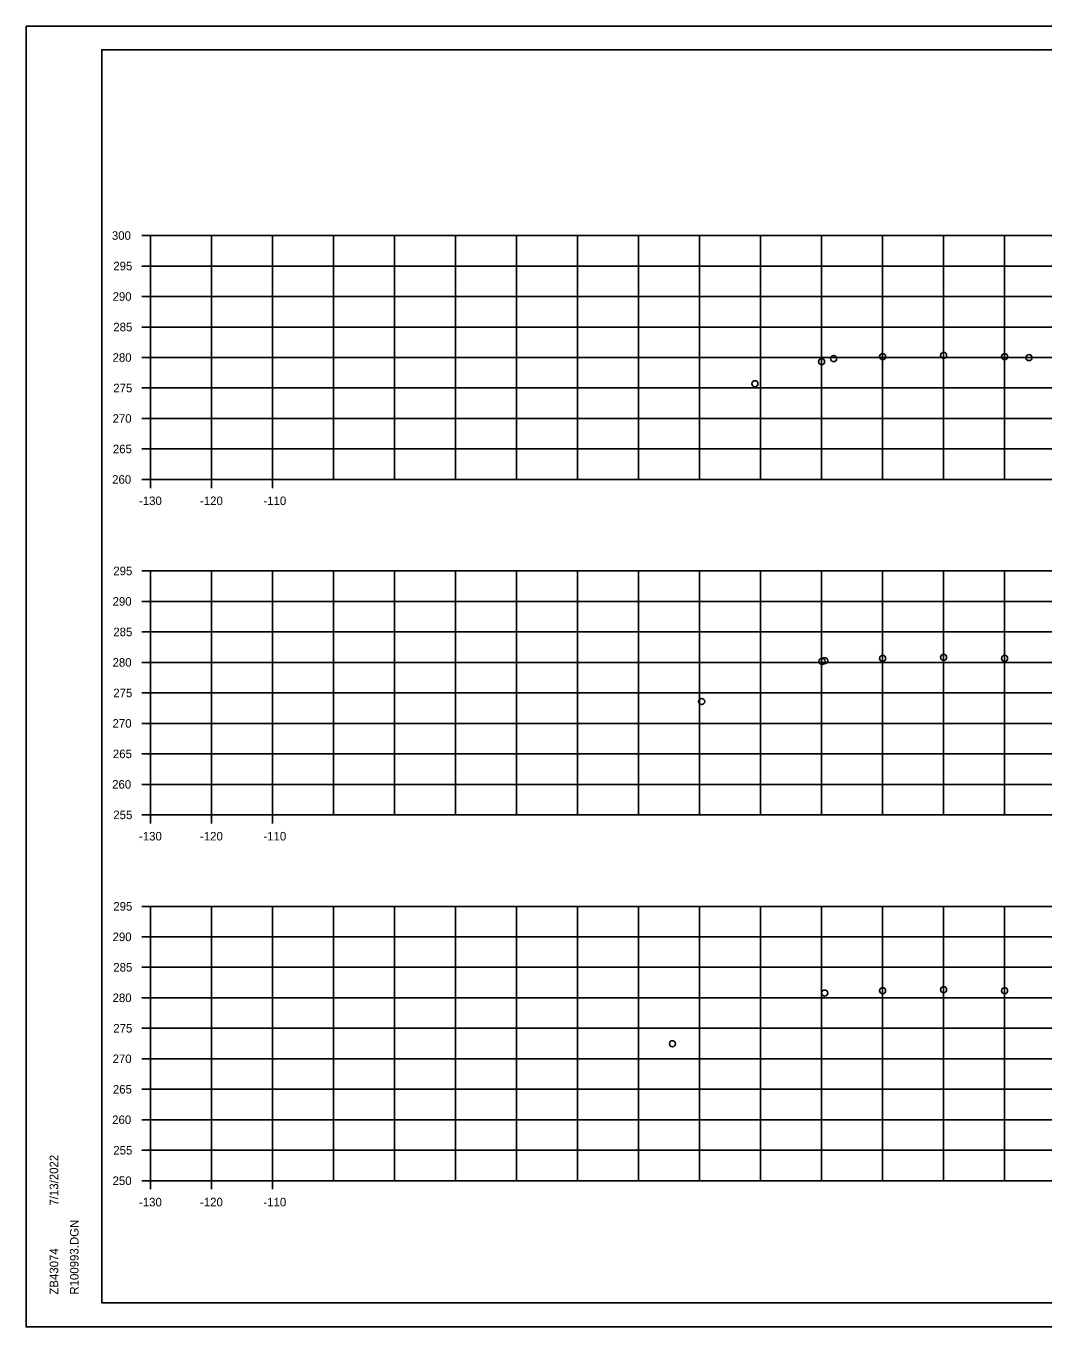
# Model space of a CAD drawing. Extents: x 4667 to 1632277, y -2100 to 724501.
# Drawn here: x 5969.1 to 6136, y -470.4 to -257.1 of the extents above; entities that cross this region are included whole.
import ezdxf

# ---------------------------------------------------------------- set-up
doc = ezdxf.new("R2010")
doc.units = 0
for name, color, linetype in [('R_Axis', 7, 'Continuous'), ('R_Axis Annot', 7, 'Continuous'), ('R_Grid', 7, 'Continuous'), ('R_No Plot', 7, 'Continuous')]:
    doc.layers.add(name, color=color, linetype=linetype)

msp = doc.modelspace()

# ---------------------------------------------------------------- linework, layer by layer
at = {"layer": 'R_Axis'}
for p, q in [((5988.12, -291.42), (5989.52, -291.42)), ((5989.52, -331.42), (5989.52, -291.42)), ((5988.12, -296.42), (5989.52, -296.42)), ((5988.12, -301.42), (5989.52, -301.42)), ((5988.12, -306.42), (5989.52, -306.42)), ((5988.12, -311.42), (5989.52, -311.42)), ((5988.12, -316.42), (5989.52, -316.42)), ((5988.12, -321.42), (5989.52, -321.42)), ((5988.12, -326.42), (5989.52, -326.42)), ((5988.12, -331.42), (5989.52, -331.42)), ((5989.52, -332.82), (5989.52, -331.42)), ((5999.52, -332.82), (5999.52, -331.42)), ((6009.52, -332.82), (6009.52, -331.42)), ((5988.12, -346.42), (5989.52, -346.42)), ((5989.52, -386.42), (5989.52, -346.42)), ((5988.12, -351.42), (5989.52, -351.42)), ((5988.12, -356.42), (5989.52, -356.42)), ((5988.12, -361.42), (5989.52, -361.42)), ((5988.12, -366.42), (5989.52, -366.42)), ((5988.12, -371.42), (5989.52, -371.42)), ((5988.12, -376.42), (5989.52, -376.42)), ((5988.12, -381.42), (5989.52, -381.42)), ((5988.12, -386.42), (5989.52, -386.42)), ((5989.52, -387.82), (5989.52, -386.42)), ((5999.52, -387.82), (5999.52, -386.42)), ((6009.52, -387.82), (6009.52, -386.42)), ((5988.12, -401.42), (5989.52, -401.42)), ((5989.52, -446.42), (5989.52, -401.42)), ((5988.12, -406.42), (5989.52, -406.42)), ((5988.12, -411.42), (5989.52, -411.42)), ((5988.12, -416.42), (5989.52, -416.42)), ((5988.12, -421.42), (5989.52, -421.42)), ((5988.12, -426.42), (5989.52, -426.42)), ((5988.12, -431.42), (5989.52, -431.42)), ((5988.12, -436.42), (5989.52, -436.42)), ((5988.12, -441.42), (5989.52, -441.42)), ((5988.12, -446.42), (5989.52, -446.42)), ((5989.52, -447.82), (5989.52, -446.42)), ((5999.52, -447.82), (5999.52, -446.42)), ((6009.52, -447.82), (6009.52, -446.42))]:
    msp.add_line(p, q, dxfattribs=at)
at = {"layer": 'R_Grid'}
for p, q in [((5989.52, -291.42), (6289.52, -291.42)), ((5989.52, -331.42), (5989.52, -291.42)), ((5999.52, -331.42), (5999.52, -291.42)), ((6009.52, -331.42), (6009.52, -291.42)), ((6019.52, -331.42), (6019.52, -291.42)), ((6029.52, -331.42), (6029.52, -291.42)), ((6039.52, -331.42), (6039.52, -291.42)), ((6049.52, -331.42), (6049.52, -291.42)), ((6059.52, -331.42), (6059.52, -291.42)), ((6069.52, -331.42), (6069.52, -291.42)), ((6079.52, -331.42), (6079.52, -291.42)), ((6089.52, -331.42), (6089.52, -291.42)), ((6099.52, -331.42), (6099.52, -291.42)), ((6109.52, -331.42), (6109.52, -291.42)), ((6119.52, -331.42), (6119.52, -291.42)), ((6129.52, -331.42), (6129.52, -291.42)), ((5989.52, -296.42), (6289.52, -296.42)), ((5989.52, -301.42), (6289.52, -301.42)), ((5989.52, -306.42), (6289.52, -306.42)), ((5989.52, -311.42), (6289.52, -311.42)), ((5989.52, -316.42), (6289.52, -316.42)), ((5989.52, -321.42), (6289.52, -321.42)), ((5989.52, -326.42), (6289.52, -326.42)), ((5989.52, -331.42), (6289.52, -331.42)), ((5989.52, -346.42), (6289.52, -346.42)), ((5989.52, -386.42), (5989.52, -346.42)), ((5999.52, -386.42), (5999.52, -346.42)), ((6009.52, -386.42), (6009.52, -346.42)), ((6019.52, -386.42), (6019.52, -346.42)), ((6029.52, -386.42), (6029.52, -346.42)), ((6039.52, -386.42), (6039.52, -346.42)), ((6049.52, -386.42), (6049.52, -346.42)), ((6059.52, -386.42), (6059.52, -346.42)), ((6069.52, -386.42), (6069.52, -346.42)), ((6079.52, -386.42), (6079.52, -346.42)), ((6089.52, -386.42), (6089.52, -346.42)), ((6099.52, -386.42), (6099.52, -346.42)), ((6109.52, -386.42), (6109.52, -346.42)), ((6119.52, -386.42), (6119.52, -346.42)), ((6129.52, -386.42), (6129.52, -346.42)), ((5989.52, -351.42), (6289.52, -351.42)), ((5989.52, -356.42), (6289.52, -356.42)), ((5989.52, -361.42), (6289.52, -361.42)), ((5989.52, -366.42), (6289.52, -366.42)), ((5989.52, -371.42), (6289.52, -371.42)), ((5989.52, -376.42), (6289.52, -376.42)), ((5989.52, -381.42), (6289.52, -381.42)), ((5989.52, -386.42), (6289.52, -386.42)), ((5989.52, -401.42), (6289.52, -401.42)), ((5989.52, -446.42), (5989.52, -401.42)), ((5999.52, -446.42), (5999.52, -401.42)), ((6009.52, -446.42), (6009.52, -401.42)), ((6019.52, -446.42), (6019.52, -401.42)), ((6029.52, -446.42), (6029.52, -401.42)), ((6039.52, -446.42), (6039.52, -401.42)), ((6049.52, -446.42), (6049.52, -401.42)), ((6059.52, -446.42), (6059.52, -401.42)), ((6069.52, -446.42), (6069.52, -401.42)), ((6079.52, -446.42), (6079.52, -401.42)), ((6089.52, -446.42), (6089.52, -401.42)), ((6099.52, -446.42), (6099.52, -401.42)), ((6109.52, -446.42), (6109.52, -401.42)), ((6119.52, -446.42), (6119.52, -401.42)), ((6129.52, -446.42), (6129.52, -401.42)), ((5989.52, -406.42), (6289.52, -406.42)), ((5989.52, -411.42), (6289.52, -411.42)), ((5989.52, -416.42), (6289.52, -416.42)), ((5989.52, -421.42), (6289.52, -421.42)), ((5989.52, -426.42), (6289.52, -426.42)), ((5989.52, -431.42), (6289.52, -431.42)), ((5989.52, -436.42), (6289.52, -436.42)), ((5989.52, -441.42), (6289.52, -441.42)), ((5989.52, -446.42), (6289.52, -446.42))]:
    msp.add_line(p, q, dxfattribs=at)
at = {"layer": 'R_No Plot'}
for p, q in [((5969.12, -257.06), (6302.46, -257.06)), ((5981.52, -260.96), (6297.7, -260.96)), ((5981.52, -466.42), (5981.52, -260.96)), ((6134.04, -261.22), (6134.04, -261.22)), ((6134.04, -261.22), (6134.04, -261.22)), ((5981.52, -466.42), (5981.52, -466.42)), ((6297.7, -466.42), (5981.52, -466.42)), ((5969.12, -470.4), (6302.46, -470.4))]:
    msp.add_line(p, q, dxfattribs=at)
for points in [[(5969.12, -257.06), (6302.46, -257.06), (6302.46, -470.4), (5969.12, -470.4)], [(6215.44, -260.96), (6215.44, -270.84), (6251.18, -270.84), (6251.18, -273.76), (6274.38, -273.76), (6274.38, -298.09), (6297.7, -298.09), (6297.7, -466.42), (5981.52, -466.42), (5981.52, -260.96)]]:
    msp.add_lwpolyline(points, close=True, dxfattribs=at)
for centre in [(6101.48, -311.59), (6109.52, -311.27), (6119.52, -311.07), (6129.52, -311.27), (6133.52, -311.43), (6099.52, -312.08), (6088.59, -315.72), (6109.52, -360.77), (6119.52, -360.57), (6129.52, -360.77), (6099.59, -361.26), (6100.02, -361.15), (6079.87, -367.83), (6100.02, -415.65), (6100.02, -415.65), (6109.52, -415.27), (6119.52, -415.07), (6129.52, -415.27), (6075.08, -423.96)]:
    msp.add_circle(centre, 0.5, dxfattribs=at)

# ---------------------------------------------------------------- texts
at = {"layer": 'R_Axis Annot'}
for s, p in [('300', (5983.19, -292.12)), ('295', (5983.42, -297.12)), ('290', (5983.3, -302.12)), ('285', (5983.42, -307.12)), ('280', (5983.3, -312.12)), ('275', (5983.42, -317.12)), ('270', (5983.3, -322.12)), ('265', (5983.35, -327.12)), ('260', (5983.23, -332.12)), ('-130', (5987.63, -335.62)), ('-120', (5997.63, -335.62)), ('-110', (6008.03, -335.62)), ('295', (5983.42, -347.12)), ('290', (5983.3, -352.12)), ('285', (5983.42, -357.12)), ('280', (5983.3, -362.12)), ('275', (5983.42, -367.12)), ('270', (5983.3, -372.12)), ('265', (5983.35, -377.12)), ('260', (5983.23, -382.12)), ('255', (5983.42, -387.12)), ('-130', (5987.63, -390.62)), ('-120', (5997.63, -390.62)), ('-110', (6008.03, -390.62)), ('295', (5983.42, -402.12)), ('290', (5983.3, -407.12)), ('285', (5983.42, -412.12)), ('280', (5983.3, -417.12)), ('275', (5983.42, -422.12)), ('270', (5983.3, -427.12)), ('265', (5983.35, -432.12)), ('260', (5983.23, -437.12)), ('255', (5983.42, -442.12)), ('250', (5983.3, -447.12)), ('-130', (5987.63, -450.62)), ('-120', (5997.63, -450.62)), ('-110', (6008.03, -450.62))]:
    msp.add_text(s, height=1.4, dxfattribs=at).set_placement(p)
at = {"layer": 'R_No Plot'}
for s, p in [('7/13/2022', (5974.39, -450.49)), ('R100993.DGN', (5977.72, -465.09)), ('ZB43074', (5974.39, -465.09))]:
    msp.add_text(s, height=1.4, rotation=90, dxfattribs=at).set_placement(p)

doc.saveas('drawing.dxf')
